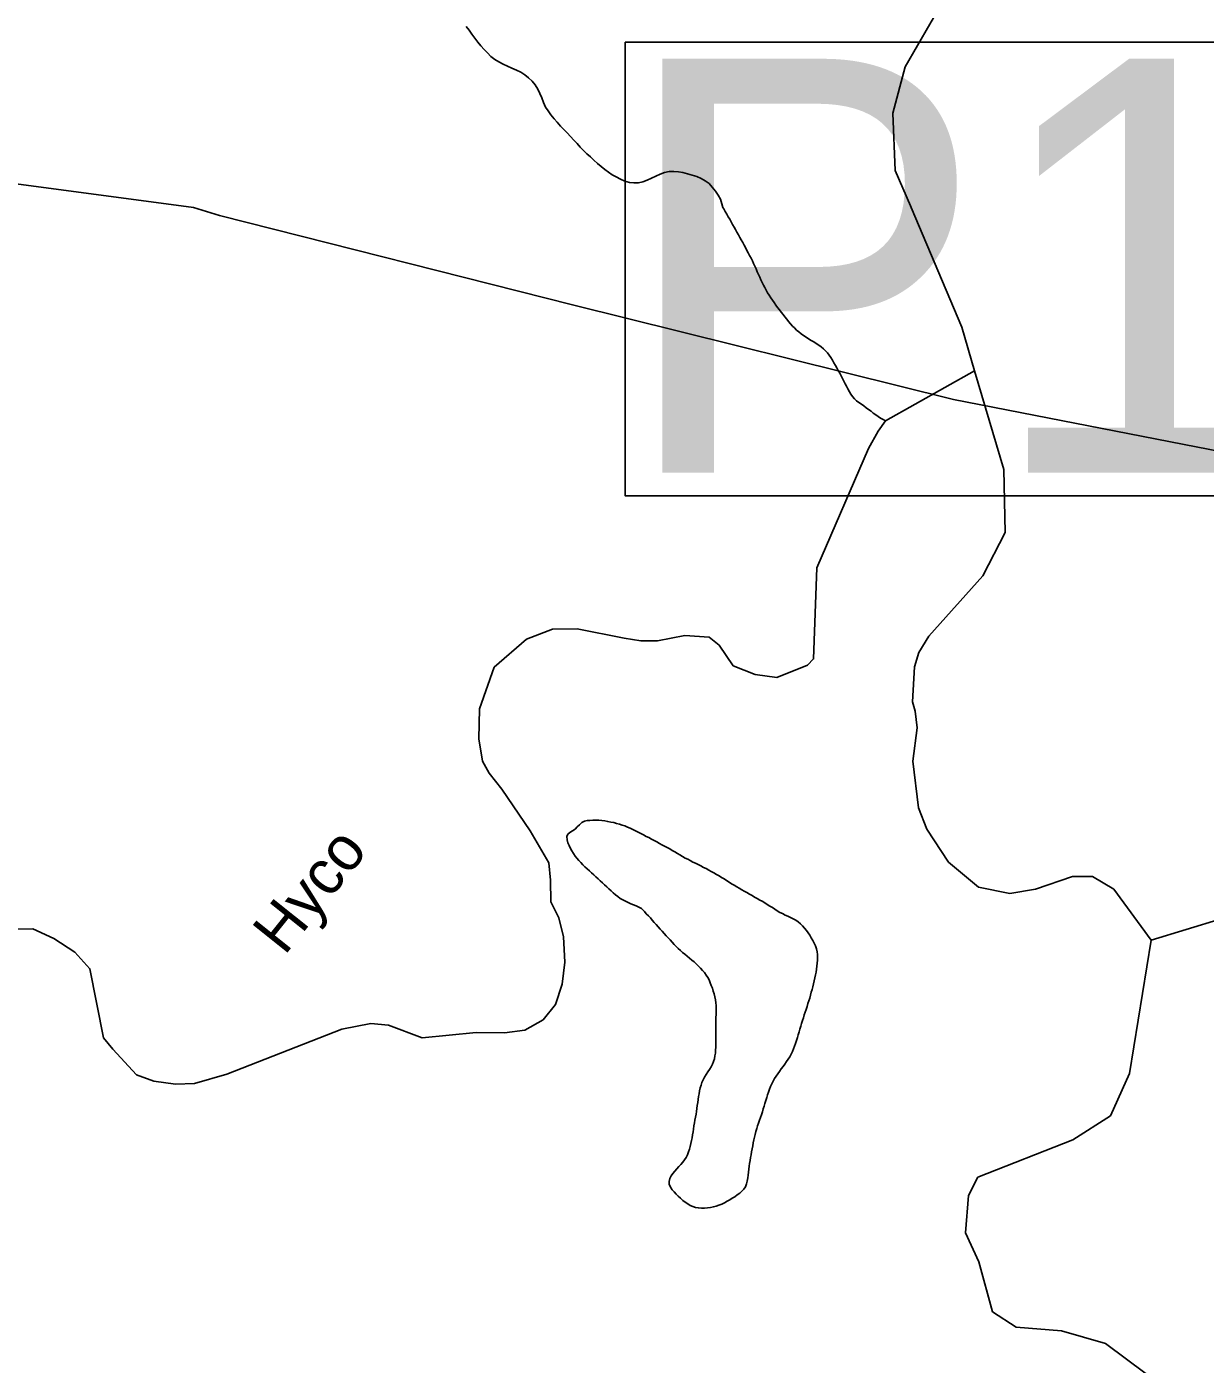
# Model space of a CAD drawing. Extents: x 1950930 to 2061844, y 904556 to 1017002.
# Drawn here: x 1963470 to 1967458, y 951576 to 956101 of the extents above; entities that cross this region are included whole.
import ezdxf

# ---------------------------------------------------------------- set-up
doc = ezdxf.new("R2010")
doc.units = 0
for name, color, linetype in [('Exist Hydrographic Creek Single Shore', 7, 'Continuous'), ('Exist Hydrographic Creek Single Shore Label', 7, 'Continuous'), ('Exist Hydrographic Misc Water Feature', 7, 'Continuous'), ('Exist Road Secondary Structure Pipe Number Label', 7, 'Continuous'), ('Exist Utilities Electrical Transmission Line', 7, 'Continuous')]:
    doc.layers.add(name, color=color, linetype=linetype)

msp = doc.modelspace()

# ---------------------------------------------------------------- linework, layer by layer
at = {"layer": 'Exist Hydrographic Creek Single Shore'}
for points in [[(1966460.4, 955495.5), (1966408.3, 955614.8), (1966400.3, 955808.5), (1966442.3, 955965.3), (1966567.4, 956182.6), (1966801.4, 956483), (1967293.3, 956856.8), (1967443.4, 957165.5), (1967492, 957320.9)], [(1966462.8, 955489.9), (1966460.4, 955495.5)], [(1966677.7, 954936.6), (1966634.5, 955085), (1966462.8, 955489.9)], [(1966375.8, 954767.7), (1966677.7, 954936.6)], [(1967275.5, 953010.6), (1967148.5, 953183.4), (1967077, 953226.3), (1967008.5, 953226.1), (1966883.7, 953183.4), (1966796.4, 953168.9), (1966690.5, 953190.4), (1966588.9, 953274.9), (1966515.9, 953386.6), (1966487.3, 953458.2), (1966468.7, 953616.4), (1966483, 953729.5), (1966475.9, 953785.4), (1966467.3, 953816.9), (1966474.4, 953935.7), (1966488.7, 953984.4), (1966523.1, 954039.1), (1966704.9, 954243.9), (1966780.7, 954390), (1966776.4, 954602.9), (1966677.7, 954936.6)], [(1963433.2, 953047.9), (1963490.4, 953049.3), (1963562, 953016.4), (1963632.1, 952970.6), (1963683.4, 952914.1), (1963729.5, 952680), (1963760.9, 952641.4), (1963841.1, 952555.4), (1963899.8, 952534), (1963972.7, 952523.9), (1964037.2, 952525.4), (1964147.4, 952556.9), (1964536.6, 952710.1), (1964633.9, 952728.7), (1964694.1, 952723), (1964808.5, 952680), (1964990.3, 952698.6), (1965086.2, 952697.2), (1965154.9, 952705.8), (1965217.9, 952741.6), (1965259.4, 952793), (1965282.3, 952861.7), (1965290.9, 952936.2), (1965286.6, 953022.1), (1965270.8, 953085.9), (1965243.6, 953140.3), (1965242.2, 953213.3), (1965236.5, 953272), (1965173.5, 953380.8), (1965077.6, 953521.5), (1965034.7, 953575.9), (1965011.8, 953616), (1965000.3, 953691.9), (1965001.8, 953793.6), (1965051.8, 953934.2), (1965160.6, 954028.7), (1965249.3, 954063.1), (1965332.4, 954064.5), (1965491.2, 954033), (1965548.5, 954023), (1965604.3, 954023), (1965697.3, 954041.6), (1965778.9, 954035.8), (1965813.2, 954008.6), (1965860.5, 953938.5), (1965934.9, 953909.8), (1966007.9, 953899.2), (1966112.3, 953940.8), (1966132.4, 953962.2), (1966143.8, 954270.1), (1966318.4, 954674.2), (1966351.3, 954733.2), (1966375.8, 954767.7)], [(1967512, 953083.1), (1967275.5, 953010.6)], [(1967324.5, 951493.3), (1967120.8, 951645.6), (1966971.4, 951688.5), (1966818.7, 951701.5), (1966737.5, 951753.5), (1966692, 951922.5), (1966646.6, 952020), (1966656.3, 952146.8), (1966688.8, 952208.5), (1967010.4, 952335.3), (1967137, 952416.5), (1967202, 952559.5), (1967275.5, 953010.6)]]:
    msp.add_lwpolyline(points, dxfattribs=at)
at = {"layer": 'Exist Hydrographic Misc Water Feature'}
for points in [[(1964956.5, 956102), (1964966.5, 956089.5), (1964976.2, 956076), (1964986, 956062.7), (1964996.1, 956049.4), (1965006.7, 956036.9), (1965017.4, 956024.4), (1965028.7, 956012.6), (1965040.6, 956000.9), (1965053.5, 955990.8), (1965067.2, 955982.3), (1965081.8, 955974.7), (1965096.8, 955967.8), (1965111.9, 955961.7), (1965126.9, 955954.9), (1965141.5, 955947.2), (1965155.6, 955938.7), (1965168.3, 955928.5), (1965180.2, 955916.8), (1965190.3, 955904.3), (1965198.9, 955890.2), (1965205.8, 955875.2), (1965212.4, 955860.3), (1965218.6, 955844.6), (1965225.7, 955829.7), (1965234.3, 955816.4), (1965243.8, 955803), (1965254.2, 955789.8), (1965265.3, 955778), (1965276.6, 955765.5), (1965287.4, 955753.7), (1965298.9, 955742), (1965310.2, 955729.5), (1965321.1, 955717.8), (1965332.2, 955706), (1965343.2, 955694.3), (1965354.5, 955682.7), (1965365.8, 955671.7), (1965377.5, 955660.7), (1965389.2, 955649.7), (1965401, 955638.9), (1965413.4, 955628.7), (1965425.7, 955618.6), (1965438.4, 955609.2)], [(1965438.4, 955609.2), (1965451.5, 955600.7), (1965465, 955593.2), (1965479.4, 955585.3), (1965494.1, 955579.2), (1965509.5, 955574.8), (1965524.7, 955572.9), (1965539.7, 955573.4), (1965554.4, 955577.1), (1965569.2, 955582.6), (1965583.7, 955588.6), (1965598.7, 955595.7), (1965613.7, 955602.8), (1965628.5, 955608.2), (1965643.4, 955611.2), (1965659.2, 955611.7), (1965675, 955610.5), (1965690.6, 955607.7), (1965706.4, 955604), (1965722, 955599.5), (1965737.1, 955595.2), (1965751.9, 955588.2), (1965766, 955579.8), (1965778.8, 955570.5), (1965789.6, 955558.7), (1965800.1, 955545.4), (1965809.5, 955532), (1965817.5, 955518), (1965822.6, 955502.3), (1965825.5, 955489.9), (1965829, 955484.9), (1965833.9, 955475.8), (1965838.8, 955467.5), (1965843.8, 955458.3), (1965848.9, 955450), (1965853.8, 955440.9), (1965858.5, 955432.6), (1965863.6, 955423.5), (1965868.4, 955415.2), (1965873.3, 955406), (1965878, 955397.7), (1965883.1, 955388.6), (1965887.8, 955380.4), (1965892.6, 955371.3), (1965897.5, 955362.2), (1965902.2, 955353.9), (1965906.9, 955344.7), (1965911.4, 955336.3), (1965916.1, 955327.2), (1965920.9, 955318.1), (1965925.4, 955308.9), (1965929.5, 955300.6), (1965934, 955291.6), (1965938.1, 955282.5), (1965942, 955272.6), (1965946.1, 955263.4), (1965950.2, 955254.3), (1965954.3, 955245.3), (1965958.4, 955236.2), (1965962.7, 955227), (1965967.2, 955218.7), (1965972.1, 955209.6), (1965977, 955201.2), (1965982.4, 955192.9), (1965987.7, 955184.6), (1965993.2, 955176.3), (1965999, 955168), (1966004.7, 955159.7), (1966010.9, 955151.4), (1966017, 955143.8), (1966023, 955135.5), (1966029.1, 955128), (1966035.1, 955119.7), (1966041.6, 955112.1), (1966048, 955103.8), (1966054.3, 955096.3), (1966061.1, 955088.7), (1966068.1, 955082.1), (1966075.3, 955074.6), (1966082.8, 955068.6), (1966090.6, 955062), (1966098.8, 955056.8), (1966107.2, 955050.9), (1966115.9, 955045.8), (1966124.7, 955039.8), (1966133.1, 955034.7), (1966141.7, 955029.7), (1966149.9, 955023.7), (1966158.1, 955017.9), (1966165.7, 955011.9), (1966172.9, 955005.3), (1966179.8, 954997.7), (1966185.8, 954990.2), (1966191.3, 954981.9), (1966196.4, 954973.6), (1966201.6, 954964.5), (1966206.3, 954955.3), (1966211, 954947), (1966216.3, 954937.9), (1966221.3, 954929.5)], [(1966221.3, 954929.5), (1966226, 954920.4), (1966230.5, 954911.3), (1966235.2, 954902.1), (1966239.7, 954893), (1966244.2, 954884.8), (1966248.9, 954875.7), (1966253.9, 954866.5), (1966259.2, 954858.2), (1966264.5, 954850.8), (1966270.9, 954842.4), (1966278.3, 954835.7), (1966286.1, 954829.7), (1966294.5, 954823.9), (1966302.9, 954818.8), (1966310.9, 954812), (1966318.9, 954806.1), (1966326.9, 954800.2), (1966334.7, 954794.3), (1966343.1, 954788.3), (1966351.1, 954782.5), (1966359.5, 954777.4), (1966368.1, 954772.3), (1966375.8, 954767.7)], [(1965550.7, 953117.8), (1965541.5, 953122.1), (1965532.5, 953126.4), (1965523.3, 953130.7), (1965513.8, 953134.2), (1965504.8, 953138.4), (1965496, 953142.8), (1965487, 953147.1), (1965478.4, 953152.1), (1965470.2, 953158.1), (1965462.6, 953163.9), (1965454.8, 953170.7), (1965447.4, 953177.3), (1965440.2, 953184.1), (1965432.8, 953190.8), (1965425.4, 953197.5), (1965417.9, 953205), (1965410.9, 953211.8), (1965403.3, 953218.4), (1965396.1, 953225.2), (1965388.7, 953231.9), (1965381.4, 953238.6), (1965374, 953245.4), (1965366.2, 953252.1), (1965359, 953258.8), (1965351.8, 953265.5), (1965344.5, 953273.1), (1965337.9, 953279.8), (1965331.5, 953288.1), (1965325.6, 953295.5), (1965319.6, 953303.9), (1965314.3, 953313.1), (1965309.4, 953321.4), (1965305.1, 953330.5), (1965301.2, 953340.3), (1965298.5, 953350.3), (1965297.7, 953361), (1965300.4, 953369.2), (1965307.3, 953375.5), (1965316.6, 953381.2), (1965325.4, 953386.7), (1965333, 953393.9), (1965340.8, 953401.1), (1965348.3, 953408.3), (1965356.8, 953413.1), (1965366, 953415.4), (1965375.4, 953416), (1965385.3, 953416.6), (1965395.3, 953416.3), (1965405.6, 953416.2), (1965415.6, 953415.2), (1965426.1, 953414.2), (1965436.3, 953412.2), (1965446.4, 953410.5), (1965456.2, 953408.5), (1965465.8, 953406), (1965475.5, 953403.2), (1965484.7, 953399.8), (1965493.9, 953397.1), (1965503.4, 953392.8), (1965512.4, 953389.4), (1965521.4, 953385), (1965530.4, 953380.8), (1965539.5, 953376.5), (1965548.5, 953371.4), (1965557.3, 953367.1), (1965566.3, 953362), (1965575.1, 953357.7), (1965584.2, 953352.6), (1965592.8, 953347.5), (1965601.8, 953343.2), (1965610.6, 953338.1), (1965619.4, 953333.8), (1965628.2, 953328.7), (1965637.1, 953324.5), (1965645.9, 953319.3), (1965654.5, 953314.2), (1965663.1, 953309.1), (1965671.7, 953303.9), (1965680.3, 953298.9), (1965688.9, 953293.8), (1965698, 953288.7), (1965706.6, 953284.5), (1965715.2, 953280.2), (1965724.4, 953275), (1965733.4, 953270.7), (1965742.3, 953266.4), (1965751.3, 953262.2), (1965760.1, 953257.1), (1965769.1, 953252.8), (1965777.7, 953247.7), (1965786.5, 953243.4), (1965795, 953238.3), (1965803.8, 953233.2), (1965812.6, 953228.1), (1965821, 953223), (1965829.6, 953217.8), (1965838, 953212.8), (1965846.6, 953206.9), (1965855.2, 953201.7)], [(1965855.2, 953201.7), (1965863.9, 953196.7), (1965872.3, 953191.6), (1965880.9, 953186.5), (1965889.5, 953181.3), (1965898.1, 953177), (1965906.9, 953172), (1965915.7, 953166.9), (1965924.3, 953161.8), (1965933, 953156.7), (1965941.6, 953151.6), (1965950.4, 953146.5), (1965958.8, 953142.2), (1965967.6, 953137.1), (1965976, 953131.2), (1965984.6, 953126.1), (1965993, 953120.9), (1966001.2, 953115.1), (1966009.8, 953110), (1966018.5, 953104.8), (1966027.3, 953100.5), (1966036.5, 953095.5), (1966045.5, 953092), (1966054.8, 953087.7), (1966064, 953083.4), (1966072.4, 953078.3), (1966080.4, 953072.4), (1966088.2, 953066.5), (1966095.4, 953059), (1966101.9, 953051.4), (1966108.5, 953043.9), (1966114.4, 953035.6), (1966119.8, 953027.3), (1966124.9, 953018.2), (1966130, 953009.9), (1966135.1, 953000.7), (1966139, 952991.7), (1966142.5, 952981.7), (1966144.8, 952971.8), (1966146, 952962.7), (1966146, 952952.9), (1966145.6, 952943.1), (1966144.8, 952933.2), (1966143.7, 952922.6), (1966142.5, 952912.7), (1966140.9, 952903), (1966138.6, 952893.1), (1966136.6, 952883.4), (1966134.5, 952872.7), (1966132.3, 952862.9), (1966130, 952853.1), (1966127.8, 952844.1), (1966124.9, 952834.4), (1966122.6, 952824.5), (1966119.8, 952814.8), (1966116.5, 952805), (1966113.6, 952796), (1966110.7, 952786.2), (1966107.5, 952776.5), (1966104.6, 952767.4), (1966101.1, 952757.7), (1966098.2, 952748), (1966095.1, 952738.9), (1966092.1, 952729.2), (1966089, 952719.4), (1966086.1, 952709.6), (1966083.3, 952700.7), (1966080.6, 952690.8), (1966077.7, 952681.1), (1966074.6, 952671.3), (1966071.8, 952661.5), (1966068.5, 952652.5), (1966065, 952642.8), (1966061.1, 952633.8), (1966057, 952624.9), (1966052.3, 952616), (1966047, 952607.8), (1966041.4, 952599.8), (1966035.5, 952591.7), (1966029.3, 952583.6), (1966023.4, 952575.5), (1966017.6, 952566.6), (1966012.1, 952558.5), (1966006.4, 952550.5), (1966000.6, 952542.4), (1965995.5, 952533.5), (1965990.8, 952524.5), (1965987.1, 952515.5), (1965983.4, 952506.6), (1965980.1, 952496.9), (1965976.8, 952487), (1965974, 952478.1), (1965971.1, 952468.3), (1965968, 952458.5), (1965965.1, 952448.7), (1965962.3, 952439.8), (1965959.6, 952429.9), (1965956.7, 952420.2), (1965953.3, 952410.4), (1965950, 952401.5)], [(1965794.3, 952600), (1965796.8, 952608.9), (1965798.8, 952618.8), (1965800.3, 952628.5), (1965801.1, 952638.5), (1965801.7, 952648.2), (1965802.1, 952658), (1965802.3, 952668.7), (1965802.3, 952678.5), (1965801.9, 952688.4), (1965801.9, 952699), (1965801.5, 952708.9), (1965801.5, 952718.8), (1965801.5, 952729.5), (1965801.7, 952739.2), (1965802.1, 952749.1), (1965802.7, 952759), (1965803.4, 952769.6), (1965803.4, 952779.4), (1965802.9, 952789.3), (1965802.1, 952799.2), (1965800.5, 952809.1), (1965798.6, 952818.9), (1965796, 952828.8), (1965793.3, 952837.9), (1965790, 952847.8), (1965786.5, 952857.8), (1965782.9, 952866.9), (1965778.8, 952876), (1965774.2, 952884.3), (1965768.7, 952892.6), (1965763, 952900.9), (1965756.4, 952908.4), (1965749.4, 952916), (1965742.5, 952923.5), (1965735.5, 952930.1), (1965728.1, 952936.9), (1965720.5, 952943.6), (1965712.7, 952950.3), (1965704.9, 952956.2), (1965696.9, 952962.9), (1965689.4, 952968.9), (1965681.8, 952975.6), (1965674.6, 952982.3), (1965667.4, 952989.1), (1965660.4, 952996.6), (1965653.7, 953004.1), (1965647.1, 953011.6), (1965640.3, 953019.1), (1965633.6, 953025.9), (1965627, 953033.4), (1965620.2, 953041.7), (1965613.7, 953048.5), (1965607.1, 953055.9), (1965600.4, 953063.4), (1965593.6, 953071), (1965586.8, 953078.5), (1965580.3, 953086), (1965573.5, 953093.6), (1965566.5, 953100.2), (1965560, 953107.7), (1965550.7, 953117.8)], [(1965950, 952401.5), (1965946.5, 952391.7), (1965943.2, 952382.8), (1965940.1, 952373), (1965937.3, 952363.2), (1965934.6, 952353.3), (1965932.7, 952343.6), (1965930.7, 952334.6), (1965928.4, 952324.8), (1965926.6, 952315), (1965924.8, 952304.3), (1965922.7, 952294.5), (1965921.3, 952284.7), (1965919.4, 952274.9), (1965917.6, 952265.1), (1965916.1, 952255.3), (1965914.7, 952245.5), (1965913.9, 952235.6), (1965912.4, 952225.8), (1965911.4, 952216), (1965909.8, 952206.2), (1965908.1, 952195.5), (1965906.1, 952185.8), (1965902.6, 952176), (1965896.9, 952168.7), (1965889.9, 952161.5), (1965882.5, 952155), (1965874.5, 952148.7), (1965865.9, 952142.2), (1965857.5, 952137.5), (1965848.9, 952132), (1965840.1, 952127.2), (1965831, 952122.4), (1965822, 952117.7), (1965812.4, 952113.8), (1965803.2, 952110.8), (1965793.5, 952108.5), (1965783.9, 952106.2), (1965773.6, 952104.8), (1965763.4, 952104.2), (1965752.9, 952104.4), (1965742.7, 952104.6), (1965733.2, 952106.4), (1965723.8, 952109.1), (1965715, 952113.4), (1965706.6, 952118.5), (1965698.2, 952124.4), (1965690.4, 952130.3), (1965682.6, 952137.9), (1965674.8, 952144.6), (1965667.6, 952151.4), (1965660.6, 952158.8), (1965653.9, 952166.3), (1965648.3, 952175.5), (1965644.4, 952184.6), (1965643.8, 952193.6), (1965646.5, 952204.3), (1965651, 952213.2), (1965656.5, 952221.3), (1965662.7, 952229.4), (1965669.9, 952236.6), (1965676.6, 952244.7), (1965683.6, 952251.9), (1965690.4, 952259.1), (1965696.3, 952267.2), (1965701.9, 952275.3), (1965705.8, 952284.2), (1965709.2, 952294.1), (1965712.3, 952303), (1965715, 952312.7), (1965717.4, 952322.6), (1965719.3, 952332.4), (1965721.3, 952342.3), (1965723, 952352), (1965724.6, 952361.8), (1965726.3, 952371.7), (1965727.7, 952382.2), (1965729.5, 952392.1), (1965731.2, 952401.9), (1965733, 952411.7), (1965734.7, 952421.5), (1965736.3, 952431.4), (1965737.7, 952441.2), (1965739, 952451.8), (1965740.4, 952461.6), (1965741.8, 952471.4), (1965743.3, 952481.2), (1965744.9, 952491), (1965747, 952500.9), (1965749, 952510.6), (1965751.7, 952520.4), (1965754.8, 952529.4), (1965758.9, 952538.4), (1965763.6, 952547.3), (1965769.1, 952556.1), (1965774.9, 952565), (1965780.6, 952573.1), (1965785.5, 952582.1), (1965790.4, 952591), (1965794.3, 952600)]]:
    msp.add_lwpolyline(points, dxfattribs=at)
at = {"layer": 'Exist Road Secondary Structure Pipe Number Label'}
msp.add_lwpolyline([(1965495.5, 956049.3), (1970560.1, 956049.3), (1970560.1, 954513.9), (1965495.5, 954513.9)], close=True, dxfattribs=at)
at = {"layer": 'Exist Utilities Electrical Transmission Line'}
msp.add_lwpolyline([(1963364.7, 955579.2), (1964034, 955490.3), (1964122.1, 955462.3), (1965317.1, 955159.9), (1966606.1, 954839.6), (1971441.1, 953897.1)], dxfattribs=at)

# ---------------------------------------------------------------- texts
at = {"layer": 'Exist Hydrographic Creek Single Shore Label'}
msp.add_text('Hyco', height=150, rotation=51.3547, dxfattribs=at).set_placement((1964342, 952955.9))
at = {"layer": 'Exist Road Secondary Structure Pipe Number Label'}
msp.add_text('P147', height=1400, dxfattribs=at).set_placement((1965467.1, 954593))

doc.saveas('drawing.dxf')
